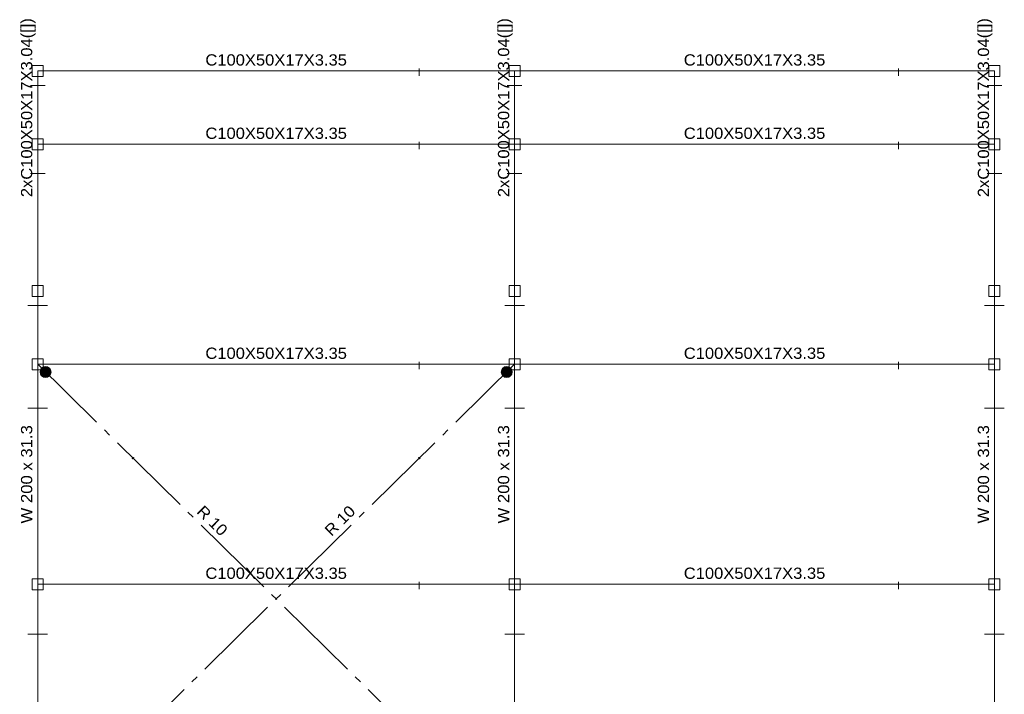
# Model space of a CAD drawing. Header units: millimetres. Extents: x 10 to 1250, y -62 to 528.
# Tile 443 of 656: x 432 to 446, y 494 to 503. Entities that reach past the tile are written whole.
import ezdxf
from ezdxf.enums import TextEntityAlignment as Align

# ---------------------------------------------------------------- set-up
doc = ezdxf.new("R2010")
doc.units = ezdxf.units.MM
doc.header["$LTSCALE"] = 0.05
for name, pattern in [('ACAD_ISO04W100', [30.5, 24, -3, 0.5, -3]), ('CYPE_PUNTO', [0.075, 0, -0.075]), ('CYPE_RAYAPUNTO', [0.4125, 0.2025, -0.105, 0, -0.105])]:
    doc.linetypes.add(name, pattern=pattern)
for name, color, linetype, lineweight in [('ARTICULACOES_EM_EXTREMOS', 7, 'Continuous', 9), ('BARRAS_DE_ACO', 7, 'Continuous', 9), ('NOS', 152, 'Continuous', 9), ('REFERENCIA_DAS_BARRAS', 2, 'Continuous', 9)]:
    doc.layers.add(name, color=color, linetype=linetype, lineweight=lineweight)
doc.layers.add('DIAGONAIS', color=7, linetype='Continuous')
doc.styles.add('CYPETXT', font='arial.ttf', dxfattribs={"height": 0.2})

msp = doc.modelspace()

# ---------------------------------------------------------------- hatches: boundary and pattern name
at = {"layer": 'ARTICULACOES_EM_EXTREMOS'}
h = msp.add_hatch(color=256, dxfattribs=at)
edge = h.paths.add_edge_path()
edge.add_arc((432.819, 498.535), 0.075, 0, 360)
h = msp.add_hatch(color=256, dxfattribs=at)
edge = h.paths.add_edge_path()
edge.add_arc((439.1101, 498.535), 0.075, 0, 360)

# ---------------------------------------------------------------- linework, layer by layer
for centre in [(432.819, 498.535), (439.1101, 498.535)]:
    msp.add_circle(centre, 0.075, dxfattribs=at)
at = {"layer": 'BARRAS_DE_ACO'}
for p, q in [((432.7121, 502.6402), (439.2171, 502.6402)), ((432.7121, 501.6402), (432.7121, 502.6402)), ((439.2171, 502.6402), (445.7621, 502.6402)), ((439.2171, 501.6402), (439.2171, 502.6402)), ((445.7621, 501.6402), (445.7621, 502.6402)), ((432.7121, 499.6402), (432.7121, 501.6402)), ((432.7121, 501.6402), (439.2171, 501.6402)), ((439.2171, 499.6402), (439.2171, 501.6402)), ((439.2171, 501.6402), (445.7621, 501.6402)), ((445.7621, 499.6402), (445.7621, 501.6402)), ((432.7121, 498.6402), (432.7121, 499.6402)), ((439.2171, 498.6402), (439.2171, 499.6402)), ((445.7621, 498.6402), (445.7621, 499.6402)), ((432.7121, 498.6402), (439.2171, 498.6402)), ((432.7121, 495.6402), (432.7121, 498.6402)), ((439.2171, 498.6402), (445.7621, 498.6402)), ((439.2171, 495.6402), (439.2171, 498.6402)), ((445.7621, 495.6402), (445.7621, 498.6402)), ((432.7121, 495.6402), (439.2171, 495.6402)), ((432.7121, 492.2402), (432.7121, 495.6402)), ((439.2171, 495.6402), (445.7621, 495.6402)), ((439.2171, 492.2402), (439.2171, 495.6402)), ((445.7621, 492.2402), (445.7621, 495.6402))]:
    msp.add_line(p, q, dxfattribs=at)
at = {"layer": 'BARRAS_DE_ACO', "linetype": 'CYPE_PUNTO'}
for p, q in [((432.7121, 502.6402), (432.7121, 502.6402)), ((432.7121, 502.6402), (432.7121, 502.6402)), ((439.2171, 502.6402), (439.2171, 502.6402)), ((439.2171, 502.6402), (439.2171, 502.6402)), ((439.2171, 502.6402), (439.2171, 502.6402)), ((445.7621, 502.6402), (445.7621, 502.6402)), ((445.7621, 502.6402), (445.7621, 502.6402)), ((432.7121, 501.6402), (432.7121, 501.6402)), ((432.7121, 501.6402), (432.7121, 501.6402)), ((432.7121, 501.6402), (432.7121, 501.6402)), ((439.2171, 501.6402), (439.2171, 501.6402)), ((439.2171, 501.6402), (439.2171, 501.6402)), ((439.2171, 501.6402), (439.2171, 501.6402)), ((439.2171, 501.6402), (439.2171, 501.6402)), ((445.7621, 501.6402), (445.7621, 501.6402)), ((445.7621, 501.6402), (445.7621, 501.6402)), ((445.7621, 501.6402), (445.7621, 501.6402)), ((432.7121, 499.6402), (432.7121, 499.6402)), ((432.7121, 499.6402), (432.7121, 499.6402)), ((439.2171, 499.6402), (439.2171, 499.6402)), ((439.2171, 499.6402), (439.2171, 499.6402)), ((445.7621, 499.6402), (445.7621, 499.6402)), ((445.7621, 499.6402), (445.7621, 499.6402)), ((432.7121, 498.6402), (432.7121, 498.6402)), ((432.7121, 498.6402), (432.7121, 498.6402)), ((432.7121, 498.6402), (432.7121, 498.6402)), ((439.2171, 498.6402), (439.2171, 498.6402)), ((439.2171, 498.6402), (439.2171, 498.6402)), ((439.2171, 498.6402), (439.2171, 498.6402)), ((439.2171, 498.6402), (439.2171, 498.6402)), ((445.7621, 498.6402), (445.7621, 498.6402)), ((445.7621, 498.6402), (445.7621, 498.6402)), ((445.7621, 498.6402), (445.7621, 498.6402)), ((432.7121, 495.6402), (432.7121, 495.6402)), ((432.7121, 495.6402), (432.7121, 495.6402)), ((432.7121, 495.6402), (432.7121, 495.6402)), ((439.2171, 495.6402), (439.2171, 495.6402)), ((439.2171, 495.6402), (439.2171, 495.6402)), ((439.2171, 495.6402), (439.2171, 495.6402)), ((439.2171, 495.6402), (439.2171, 495.6402)), ((445.7621, 495.6402), (445.7621, 495.6402)), ((445.7621, 495.6402), (445.7621, 495.6402)), ((445.7621, 495.6402), (445.7621, 495.6402))]:
    msp.add_line(p, q, dxfattribs=at)
at = {"layer": 'BARRAS_DE_ACO', "linetype": 'CYPE_RAYAPUNTO'}
for p, q in [((432.7121, 502.6402), (439.2171, 502.6402)), ((432.7121, 501.6402), (432.7121, 502.6402)), ((439.2171, 502.6402), (445.7621, 502.6402)), ((439.2171, 501.6402), (439.2171, 502.6402)), ((445.7621, 501.6402), (445.7621, 502.6402)), ((432.7121, 499.6402), (432.7121, 501.6402)), ((432.7121, 501.6402), (439.2171, 501.6402)), ((439.2171, 499.6402), (439.2171, 501.6402)), ((439.2171, 501.6402), (445.7621, 501.6402)), ((445.7621, 499.6402), (445.7621, 501.6402)), ((432.7121, 498.6402), (432.7121, 499.6402)), ((439.2171, 498.6402), (439.2171, 499.6402)), ((445.7621, 498.6402), (445.7621, 499.6402)), ((432.7121, 498.6402), (439.2171, 498.6402)), ((432.7121, 495.6402), (432.7121, 498.6402)), ((439.2171, 498.6402), (445.7621, 498.6402)), ((439.2171, 495.6402), (439.2171, 498.6402)), ((445.7621, 495.6402), (445.7621, 498.6402)), ((432.7121, 495.6402), (439.2171, 495.6402)), ((432.7121, 492.2402), (432.7121, 495.6402)), ((439.2171, 495.6402), (445.7621, 495.6402)), ((439.2171, 492.2402), (439.2171, 495.6402)), ((445.7621, 492.2402), (445.7621, 495.6402))]:
    msp.add_line(p, q, dxfattribs=at)
at = {"layer": 'BARRAS_DE_ACO', "linetype": 'ACAD_ISO04W100'}
for p, q in [((432.7121, 492.2402), (439.2171, 498.6402)), ((439.2171, 492.2402), (432.7121, 498.6402))]:
    msp.add_line(p, q, dxfattribs=at)
at = {"layer": 'BARRAS_DE_ACO'}
for points in [[(437.9161, 502.6622), (437.9161, 502.6635), (437.9161, 502.6648), (437.9161, 502.666), (437.9161, 502.667), (437.9161, 502.6678), (437.9161, 502.6684), (437.9161, 502.6688), (437.9161, 502.6689), (437.9161, 502.6688), (437.9161, 502.6684), (437.9161, 502.6678), (437.9161, 502.667), (437.9161, 502.666), (437.9161, 502.6648), (437.9161, 502.6635), (437.9161, 502.6622), (437.9161, 502.589), (437.9161, 502.5877), (437.9161, 502.5865), (437.9161, 502.5853), (437.9161, 502.5843), (437.9161, 502.5835), (437.9161, 502.5828), (437.9161, 502.5825), (437.9161, 502.5823), (437.9161, 502.5756), (437.9161, 502.5759), (437.9161, 502.5767), (437.9161, 502.5779), (437.9161, 502.5796), (437.9161, 502.5816), (437.9161, 502.5839), (437.9161, 502.5864), (437.9161, 502.589), (437.9161, 502.6622), (437.9161, 502.6649), (437.9161, 502.6674), (437.9161, 502.6697), (437.9161, 502.6717), (437.9161, 502.6734), (437.9161, 502.6746), (437.9161, 502.6754), (437.9161, 502.6756), (437.9161, 502.6754), (437.9161, 502.6746), (437.9161, 502.6734), (437.9161, 502.6717), (437.9161, 502.6697), (437.9161, 502.6674), (437.9161, 502.6649), (437.9161, 502.6622), (437.9161, 502.589), (437.9161, 502.5864), (437.9161, 502.5839), (437.9161, 502.5816), (437.9161, 502.5796), (437.9161, 502.5779), (437.9161, 502.5767), (437.9161, 502.5759), (437.9161, 502.5756), (437.9161, 502.5823), (437.9161, 502.5825), (437.9161, 502.5828), (437.9161, 502.5835), (437.9161, 502.5843), (437.9161, 502.5853), (437.9161, 502.5865), (437.9161, 502.5877), (437.9161, 502.589), (437.9161, 502.6622)], [(444.4531, 502.6622), (444.4531, 502.6635), (444.4531, 502.6648), (444.4531, 502.666), (444.4531, 502.667), (444.4531, 502.6678), (444.4531, 502.6684), (444.4531, 502.6688), (444.4531, 502.6689), (444.4531, 502.6688), (444.4531, 502.6684), (444.4531, 502.6678), (444.4531, 502.667), (444.4531, 502.666), (444.4531, 502.6648), (444.4531, 502.6635), (444.4531, 502.6622), (444.4531, 502.589), (444.4531, 502.5877), (444.4531, 502.5865), (444.4531, 502.5853), (444.4531, 502.5843), (444.4531, 502.5835), (444.4531, 502.5828), (444.4531, 502.5825), (444.4531, 502.5823), (444.4531, 502.5756), (444.4531, 502.5759), (444.4531, 502.5767), (444.4531, 502.5779), (444.4531, 502.5796), (444.4531, 502.5816), (444.4531, 502.5839), (444.4531, 502.5864), (444.4531, 502.589), (444.4531, 502.6622), (444.4531, 502.6649), (444.4531, 502.6674), (444.4531, 502.6697), (444.4531, 502.6717), (444.4531, 502.6734), (444.4531, 502.6746), (444.4531, 502.6754), (444.4531, 502.6756), (444.4531, 502.6754), (444.4531, 502.6746), (444.4531, 502.6734), (444.4531, 502.6717), (444.4531, 502.6697), (444.4531, 502.6674), (444.4531, 502.6649), (444.4531, 502.6622), (444.4531, 502.589), (444.4531, 502.5864), (444.4531, 502.5839), (444.4531, 502.5816), (444.4531, 502.5796), (444.4531, 502.5779), (444.4531, 502.5767), (444.4531, 502.5759), (444.4531, 502.5756), (444.4531, 502.5823), (444.4531, 502.5825), (444.4531, 502.5828), (444.4531, 502.5835), (444.4531, 502.5843), (444.4531, 502.5853), (444.4531, 502.5865), (444.4531, 502.5877), (444.4531, 502.589), (444.4531, 502.6622)], [(432.6242, 502.4402), (432.623, 502.4402), (432.6219, 502.4402), (432.6208, 502.4402), (432.6199, 502.4402), (432.6192, 502.4402), (432.6186, 502.4402), (432.6183, 502.4402), (432.6181, 502.4402), (432.6183, 502.4402), (432.6186, 502.4402), (432.6192, 502.4402), (432.6199, 502.4402), (432.6208, 502.4402), (432.6219, 502.4402), (432.623, 502.4402), (432.6242, 502.4402), (432.6999, 502.4402), (432.7011, 502.4402), (432.7022, 502.4402), (432.7033, 502.4402), (432.7042, 502.4402), (432.705, 502.4402), (432.7055, 502.4402), (432.7059, 502.4402), (432.706, 502.4402), (432.7121, 502.4402), (432.7118, 502.4402), (432.7111, 502.4402), (432.71, 502.4402), (432.7085, 502.4402), (432.7067, 502.4402), (432.7045, 502.4402), (432.7023, 502.4402), (432.6999, 502.4402), (432.6242, 502.4402), (432.6218, 502.4402), (432.6196, 502.4402), (432.6175, 502.4402), (432.6156, 502.4402), (432.6141, 502.4402), (432.613, 502.4402), (432.6123, 502.4402), (432.6121, 502.4402), (432.6123, 502.4402), (432.613, 502.4402), (432.6141, 502.4402), (432.6156, 502.4402), (432.6175, 502.4402), (432.6196, 502.4402), (432.6218, 502.4402), (432.6242, 502.4402), (432.6999, 502.4402), (432.7023, 502.4402), (432.7045, 502.4402), (432.7067, 502.4402), (432.7085, 502.4402), (432.71, 502.4402), (432.7111, 502.4402), (432.7118, 502.4402), (432.7121, 502.4402), (432.706, 502.4402), (432.7059, 502.4402), (432.7055, 502.4402), (432.705, 502.4402), (432.7042, 502.4402), (432.7033, 502.4402), (432.7022, 502.4402), (432.7011, 502.4402), (432.6999, 502.4402), (432.6242, 502.4402)], [(432.7242, 502.4402), (432.723, 502.4402), (432.7219, 502.4402), (432.7208, 502.4402), (432.7199, 502.4402), (432.7192, 502.4402), (432.7186, 502.4402), (432.7183, 502.4402), (432.7181, 502.4402), (432.7121, 502.4402), (432.7123, 502.4402), (432.713, 502.4402), (432.7141, 502.4402), (432.7156, 502.4402), (432.7175, 502.4402), (432.7196, 502.4402), (432.7218, 502.4402), (432.7242, 502.4402), (432.7999, 502.4402), (432.8023, 502.4402), (432.8045, 502.4402), (432.8067, 502.4402), (432.8085, 502.4402), (432.81, 502.4402), (432.8111, 502.4402), (432.8118, 502.4402), (432.8121, 502.4402), (432.8118, 502.4402), (432.8111, 502.4402), (432.81, 502.4402), (432.8085, 502.4402), (432.8067, 502.4402), (432.8045, 502.4402), (432.8023, 502.4402), (432.7999, 502.4402), (432.7242, 502.4402), (432.7218, 502.4402), (432.7196, 502.4402), (432.7175, 502.4402), (432.7156, 502.4402), (432.7141, 502.4402), (432.713, 502.4402), (432.7123, 502.4402), (432.7121, 502.4402), (432.7181, 502.4402), (432.7183, 502.4402), (432.7186, 502.4402), (432.7192, 502.4402), (432.7199, 502.4402), (432.7208, 502.4402), (432.7219, 502.4402), (432.723, 502.4402), (432.7242, 502.4402), (432.7999, 502.4402), (432.8011, 502.4402), (432.8022, 502.4402), (432.8033, 502.4402), (432.8042, 502.4402), (432.805, 502.4402), (432.8055, 502.4402), (432.8059, 502.4402), (432.806, 502.4402), (432.8059, 502.4402), (432.8055, 502.4402), (432.805, 502.4402), (432.8042, 502.4402), (432.8033, 502.4402), (432.8022, 502.4402), (432.8011, 502.4402), (432.7999, 502.4402), (432.7242, 502.4402)], [(439.1292, 502.4402), (439.128, 502.4402), (439.1269, 502.4402), (439.1258, 502.4402), (439.1249, 502.4402), (439.1242, 502.4402), (439.1236, 502.4402), (439.1233, 502.4402), (439.1231, 502.4402), (439.1233, 502.4402), (439.1236, 502.4402), (439.1242, 502.4402), (439.1249, 502.4402), (439.1258, 502.4402), (439.1269, 502.4402), (439.128, 502.4402), (439.1292, 502.4402), (439.2049, 502.4402), (439.2061, 502.4402), (439.2072, 502.4402), (439.2083, 502.4402), (439.2092, 502.4402), (439.21, 502.4402), (439.2105, 502.4402), (439.2109, 502.4402), (439.211, 502.4402), (439.2171, 502.4402), (439.2168, 502.4402), (439.2161, 502.4402), (439.215, 502.4402), (439.2135, 502.4402), (439.2117, 502.4402), (439.2095, 502.4402), (439.2073, 502.4402), (439.2049, 502.4402), (439.1292, 502.4402), (439.1268, 502.4402), (439.1246, 502.4402), (439.1225, 502.4402), (439.1206, 502.4402), (439.1191, 502.4402), (439.118, 502.4402), (439.1173, 502.4402), (439.1171, 502.4402), (439.1173, 502.4402), (439.118, 502.4402), (439.1191, 502.4402), (439.1206, 502.4402), (439.1225, 502.4402), (439.1246, 502.4402), (439.1268, 502.4402), (439.1292, 502.4402), (439.2049, 502.4402), (439.2073, 502.4402), (439.2095, 502.4402), (439.2117, 502.4402), (439.2135, 502.4402), (439.215, 502.4402), (439.2161, 502.4402), (439.2168, 502.4402), (439.2171, 502.4402), (439.211, 502.4402), (439.2109, 502.4402), (439.2105, 502.4402), (439.21, 502.4402), (439.2092, 502.4402), (439.2083, 502.4402), (439.2072, 502.4402), (439.2061, 502.4402), (439.2049, 502.4402), (439.1292, 502.4402)], [(439.2292, 502.4402), (439.228, 502.4402), (439.2269, 502.4402), (439.2258, 502.4402), (439.2249, 502.4402), (439.2242, 502.4402), (439.2236, 502.4402), (439.2233, 502.4402), (439.2231, 502.4402), (439.2171, 502.4402), (439.2173, 502.4402), (439.218, 502.4402), (439.2191, 502.4402), (439.2206, 502.4402), (439.2225, 502.4402), (439.2246, 502.4402), (439.2268, 502.4402), (439.2292, 502.4402), (439.3049, 502.4402), (439.3073, 502.4402), (439.3095, 502.4402), (439.3117, 502.4402), (439.3135, 502.4402), (439.315, 502.4402), (439.3161, 502.4402), (439.3168, 502.4402), (439.3171, 502.4402), (439.3168, 502.4402), (439.3161, 502.4402), (439.315, 502.4402), (439.3135, 502.4402), (439.3117, 502.4402), (439.3095, 502.4402), (439.3073, 502.4402), (439.3049, 502.4402), (439.2292, 502.4402), (439.2268, 502.4402), (439.2246, 502.4402), (439.2225, 502.4402), (439.2206, 502.4402), (439.2191, 502.4402), (439.218, 502.4402), (439.2173, 502.4402), (439.2171, 502.4402), (439.2231, 502.4402), (439.2233, 502.4402), (439.2236, 502.4402), (439.2242, 502.4402), (439.2249, 502.4402), (439.2258, 502.4402), (439.2269, 502.4402), (439.228, 502.4402), (439.2292, 502.4402), (439.3049, 502.4402), (439.3061, 502.4402), (439.3072, 502.4402), (439.3083, 502.4402), (439.3092, 502.4402), (439.31, 502.4402), (439.3105, 502.4402), (439.3109, 502.4402), (439.311, 502.4402), (439.3109, 502.4402), (439.3105, 502.4402), (439.31, 502.4402), (439.3092, 502.4402), (439.3083, 502.4402), (439.3072, 502.4402), (439.3061, 502.4402), (439.3049, 502.4402), (439.2292, 502.4402)], [(445.6742, 502.4402), (445.673, 502.4402), (445.6719, 502.4402), (445.6708, 502.4402), (445.6699, 502.4402), (445.6692, 502.4402), (445.6686, 502.4402), (445.6683, 502.4402), (445.6681, 502.4402), (445.6683, 502.4402), (445.6686, 502.4402), (445.6692, 502.4402), (445.6699, 502.4402), (445.6708, 502.4402), (445.6719, 502.4402), (445.673, 502.4402), (445.6742, 502.4402), (445.7499, 502.4402), (445.7511, 502.4402), (445.7522, 502.4402), (445.7533, 502.4402), (445.7542, 502.4402), (445.755, 502.4402), (445.7555, 502.4402), (445.7559, 502.4402), (445.756, 502.4402), (445.7621, 502.4402), (445.7618, 502.4402), (445.7611, 502.4402), (445.76, 502.4402), (445.7585, 502.4402), (445.7567, 502.4402), (445.7545, 502.4402), (445.7523, 502.4402), (445.7499, 502.4402), (445.6742, 502.4402), (445.6718, 502.4402), (445.6696, 502.4402), (445.6675, 502.4402), (445.6656, 502.4402), (445.6641, 502.4402), (445.663, 502.4402), (445.6623, 502.4402), (445.6621, 502.4402), (445.6623, 502.4402), (445.663, 502.4402), (445.6641, 502.4402), (445.6656, 502.4402), (445.6675, 502.4402), (445.6696, 502.4402), (445.6718, 502.4402), (445.6742, 502.4402), (445.7499, 502.4402), (445.7523, 502.4402), (445.7545, 502.4402), (445.7567, 502.4402), (445.7585, 502.4402), (445.76, 502.4402), (445.7611, 502.4402), (445.7618, 502.4402), (445.7621, 502.4402), (445.756, 502.4402), (445.7559, 502.4402), (445.7555, 502.4402), (445.755, 502.4402), (445.7542, 502.4402), (445.7533, 502.4402), (445.7522, 502.4402), (445.7511, 502.4402), (445.7499, 502.4402), (445.6742, 502.4402)], [(445.7742, 502.4402), (445.773, 502.4402), (445.7719, 502.4402), (445.7708, 502.4402), (445.7699, 502.4402), (445.7692, 502.4402), (445.7686, 502.4402), (445.7683, 502.4402), (445.7681, 502.4402), (445.7621, 502.4402), (445.7623, 502.4402), (445.763, 502.4402), (445.7641, 502.4402), (445.7656, 502.4402), (445.7675, 502.4402), (445.7696, 502.4402), (445.7718, 502.4402), (445.7742, 502.4402), (445.8499, 502.4402), (445.8523, 502.4402), (445.8545, 502.4402), (445.8567, 502.4402), (445.8585, 502.4402), (445.86, 502.4402), (445.8611, 502.4402), (445.8618, 502.4402), (445.8621, 502.4402), (445.8618, 502.4402), (445.8611, 502.4402), (445.86, 502.4402), (445.8585, 502.4402), (445.8567, 502.4402), (445.8545, 502.4402), (445.8523, 502.4402), (445.8499, 502.4402), (445.7742, 502.4402), (445.7718, 502.4402), (445.7696, 502.4402), (445.7675, 502.4402), (445.7656, 502.4402), (445.7641, 502.4402), (445.763, 502.4402), (445.7623, 502.4402), (445.7621, 502.4402), (445.7681, 502.4402), (445.7683, 502.4402), (445.7686, 502.4402), (445.7692, 502.4402), (445.7699, 502.4402), (445.7708, 502.4402), (445.7719, 502.4402), (445.773, 502.4402), (445.7742, 502.4402), (445.8499, 502.4402), (445.8511, 502.4402), (445.8522, 502.4402), (445.8533, 502.4402), (445.8542, 502.4402), (445.855, 502.4402), (445.8555, 502.4402), (445.8559, 502.4402), (445.856, 502.4402), (445.8559, 502.4402), (445.8555, 502.4402), (445.855, 502.4402), (445.8542, 502.4402), (445.8533, 502.4402), (445.8522, 502.4402), (445.8511, 502.4402), (445.8499, 502.4402), (445.7742, 502.4402)], [(437.9161, 501.6622), (437.9161, 501.6635), (437.9161, 501.6648), (437.9161, 501.666), (437.9161, 501.667), (437.9161, 501.6678), (437.9161, 501.6684), (437.9161, 501.6688), (437.9161, 501.6689), (437.9161, 501.6688), (437.9161, 501.6684), (437.9161, 501.6678), (437.9161, 501.667), (437.9161, 501.666), (437.9161, 501.6648), (437.9161, 501.6635), (437.9161, 501.6622), (437.9161, 501.589), (437.9161, 501.5877), (437.9161, 501.5865), (437.9161, 501.5853), (437.9161, 501.5843), (437.9161, 501.5835), (437.9161, 501.5828), (437.9161, 501.5825), (437.9161, 501.5823), (437.9161, 501.5756), (437.9161, 501.5759), (437.9161, 501.5767), (437.9161, 501.5779), (437.9161, 501.5796), (437.9161, 501.5816), (437.9161, 501.5839), (437.9161, 501.5864), (437.9161, 501.589), (437.9161, 501.6622), (437.9161, 501.6649), (437.9161, 501.6674), (437.9161, 501.6697), (437.9161, 501.6717), (437.9161, 501.6734), (437.9161, 501.6746), (437.9161, 501.6754), (437.9161, 501.6756), (437.9161, 501.6754), (437.9161, 501.6746), (437.9161, 501.6734), (437.9161, 501.6717), (437.9161, 501.6697), (437.9161, 501.6674), (437.9161, 501.6649), (437.9161, 501.6622), (437.9161, 501.589), (437.9161, 501.5864), (437.9161, 501.5839), (437.9161, 501.5816), (437.9161, 501.5796), (437.9161, 501.5779), (437.9161, 501.5767), (437.9161, 501.5759), (437.9161, 501.5756), (437.9161, 501.5823), (437.9161, 501.5825), (437.9161, 501.5828), (437.9161, 501.5835), (437.9161, 501.5843), (437.9161, 501.5853), (437.9161, 501.5865), (437.9161, 501.5877), (437.9161, 501.589), (437.9161, 501.6622)], [(444.4531, 501.6622), (444.4531, 501.6635), (444.4531, 501.6648), (444.4531, 501.666), (444.4531, 501.667), (444.4531, 501.6678), (444.4531, 501.6684), (444.4531, 501.6688), (444.4531, 501.6689), (444.4531, 501.6688), (444.4531, 501.6684), (444.4531, 501.6678), (444.4531, 501.667), (444.4531, 501.666), (444.4531, 501.6648), (444.4531, 501.6635), (444.4531, 501.6622), (444.4531, 501.589), (444.4531, 501.5877), (444.4531, 501.5865), (444.4531, 501.5853), (444.4531, 501.5843), (444.4531, 501.5835), (444.4531, 501.5828), (444.4531, 501.5825), (444.4531, 501.5823), (444.4531, 501.5756), (444.4531, 501.5759), (444.4531, 501.5767), (444.4531, 501.5779), (444.4531, 501.5796), (444.4531, 501.5816), (444.4531, 501.5839), (444.4531, 501.5864), (444.4531, 501.589), (444.4531, 501.6622), (444.4531, 501.6649), (444.4531, 501.6674), (444.4531, 501.6697), (444.4531, 501.6717), (444.4531, 501.6734), (444.4531, 501.6746), (444.4531, 501.6754), (444.4531, 501.6756), (444.4531, 501.6754), (444.4531, 501.6746), (444.4531, 501.6734), (444.4531, 501.6717), (444.4531, 501.6697), (444.4531, 501.6674), (444.4531, 501.6649), (444.4531, 501.6622), (444.4531, 501.589), (444.4531, 501.5864), (444.4531, 501.5839), (444.4531, 501.5816), (444.4531, 501.5796), (444.4531, 501.5779), (444.4531, 501.5767), (444.4531, 501.5759), (444.4531, 501.5756), (444.4531, 501.5823), (444.4531, 501.5825), (444.4531, 501.5828), (444.4531, 501.5835), (444.4531, 501.5843), (444.4531, 501.5853), (444.4531, 501.5865), (444.4531, 501.5877), (444.4531, 501.589), (444.4531, 501.6622)], [(432.6242, 501.2402), (432.623, 501.2402), (432.6219, 501.2402), (432.6208, 501.2402), (432.6199, 501.2402), (432.6192, 501.2402), (432.6186, 501.2402), (432.6183, 501.2402), (432.6181, 501.2402), (432.6183, 501.2402), (432.6186, 501.2402), (432.6192, 501.2402), (432.6199, 501.2402), (432.6208, 501.2402), (432.6219, 501.2402), (432.623, 501.2402), (432.6242, 501.2402), (432.6999, 501.2402), (432.7011, 501.2402), (432.7022, 501.2402), (432.7033, 501.2402), (432.7042, 501.2402), (432.705, 501.2402), (432.7055, 501.2402), (432.7059, 501.2402), (432.706, 501.2402), (432.7121, 501.2402), (432.7118, 501.2402), (432.7111, 501.2402), (432.71, 501.2402), (432.7085, 501.2402), (432.7067, 501.2402), (432.7045, 501.2402), (432.7023, 501.2402), (432.6999, 501.2402), (432.6242, 501.2402), (432.6218, 501.2402), (432.6196, 501.2402), (432.6175, 501.2402), (432.6156, 501.2402), (432.6141, 501.2402), (432.613, 501.2402), (432.6123, 501.2402), (432.6121, 501.2402), (432.6123, 501.2402), (432.613, 501.2402), (432.6141, 501.2402), (432.6156, 501.2402), (432.6175, 501.2402), (432.6196, 501.2402), (432.6218, 501.2402), (432.6242, 501.2402), (432.6999, 501.2402), (432.7023, 501.2402), (432.7045, 501.2402), (432.7067, 501.2402), (432.7085, 501.2402), (432.71, 501.2402), (432.7111, 501.2402), (432.7118, 501.2402), (432.7121, 501.2402), (432.706, 501.2402), (432.7059, 501.2402), (432.7055, 501.2402), (432.705, 501.2402), (432.7042, 501.2402), (432.7033, 501.2402), (432.7022, 501.2402), (432.7011, 501.2402), (432.6999, 501.2402), (432.6242, 501.2402)], [(432.7242, 501.2402), (432.723, 501.2402), (432.7219, 501.2402), (432.7208, 501.2402), (432.7199, 501.2402), (432.7192, 501.2402), (432.7186, 501.2402), (432.7183, 501.2402), (432.7181, 501.2402), (432.7121, 501.2402), (432.7123, 501.2402), (432.713, 501.2402), (432.7141, 501.2402), (432.7156, 501.2402), (432.7175, 501.2402), (432.7196, 501.2402), (432.7218, 501.2402), (432.7242, 501.2402), (432.7999, 501.2402), (432.8023, 501.2402), (432.8045, 501.2402), (432.8067, 501.2402), (432.8085, 501.2402), (432.81, 501.2402), (432.8111, 501.2402), (432.8118, 501.2402), (432.8121, 501.2402), (432.8118, 501.2402), (432.8111, 501.2402), (432.81, 501.2402), (432.8085, 501.2402), (432.8067, 501.2402), (432.8045, 501.2402), (432.8023, 501.2402), (432.7999, 501.2402), (432.7242, 501.2402), (432.7218, 501.2402), (432.7196, 501.2402), (432.7175, 501.2402), (432.7156, 501.2402), (432.7141, 501.2402), (432.713, 501.2402), (432.7123, 501.2402), (432.7121, 501.2402), (432.7181, 501.2402), (432.7183, 501.2402), (432.7186, 501.2402), (432.7192, 501.2402), (432.7199, 501.2402), (432.7208, 501.2402), (432.7219, 501.2402), (432.723, 501.2402), (432.7242, 501.2402), (432.7999, 501.2402), (432.8011, 501.2402), (432.8022, 501.2402), (432.8033, 501.2402), (432.8042, 501.2402), (432.805, 501.2402), (432.8055, 501.2402), (432.8059, 501.2402), (432.806, 501.2402), (432.8059, 501.2402), (432.8055, 501.2402), (432.805, 501.2402), (432.8042, 501.2402), (432.8033, 501.2402), (432.8022, 501.2402), (432.8011, 501.2402), (432.7999, 501.2402), (432.7242, 501.2402)], [(439.1292, 501.2402), (439.128, 501.2402), (439.1269, 501.2402), (439.1258, 501.2402), (439.1249, 501.2402), (439.1242, 501.2402), (439.1236, 501.2402), (439.1233, 501.2402), (439.1231, 501.2402), (439.1233, 501.2402), (439.1236, 501.2402), (439.1242, 501.2402), (439.1249, 501.2402), (439.1258, 501.2402), (439.1269, 501.2402), (439.128, 501.2402), (439.1292, 501.2402), (439.2049, 501.2402), (439.2061, 501.2402), (439.2072, 501.2402), (439.2083, 501.2402), (439.2092, 501.2402), (439.21, 501.2402), (439.2105, 501.2402), (439.2109, 501.2402), (439.211, 501.2402), (439.2171, 501.2402), (439.2168, 501.2402), (439.2161, 501.2402), (439.215, 501.2402), (439.2135, 501.2402), (439.2117, 501.2402), (439.2095, 501.2402), (439.2073, 501.2402), (439.2049, 501.2402), (439.1292, 501.2402), (439.1268, 501.2402), (439.1246, 501.2402), (439.1225, 501.2402), (439.1206, 501.2402), (439.1191, 501.2402), (439.118, 501.2402), (439.1173, 501.2402), (439.1171, 501.2402), (439.1173, 501.2402), (439.118, 501.2402), (439.1191, 501.2402), (439.1206, 501.2402), (439.1225, 501.2402), (439.1246, 501.2402), (439.1268, 501.2402), (439.1292, 501.2402), (439.2049, 501.2402), (439.2073, 501.2402), (439.2095, 501.2402), (439.2117, 501.2402), (439.2135, 501.2402), (439.215, 501.2402), (439.2161, 501.2402), (439.2168, 501.2402), (439.2171, 501.2402), (439.211, 501.2402), (439.2109, 501.2402), (439.2105, 501.2402), (439.21, 501.2402), (439.2092, 501.2402), (439.2083, 501.2402), (439.2072, 501.2402), (439.2061, 501.2402), (439.2049, 501.2402), (439.1292, 501.2402)], [(439.2292, 501.2402), (439.228, 501.2402), (439.2269, 501.2402), (439.2258, 501.2402), (439.2249, 501.2402), (439.2242, 501.2402), (439.2236, 501.2402), (439.2233, 501.2402), (439.2231, 501.2402), (439.2171, 501.2402), (439.2173, 501.2402), (439.218, 501.2402), (439.2191, 501.2402), (439.2206, 501.2402), (439.2225, 501.2402), (439.2246, 501.2402), (439.2268, 501.2402), (439.2292, 501.2402), (439.3049, 501.2402), (439.3073, 501.2402), (439.3095, 501.2402), (439.3117, 501.2402), (439.3135, 501.2402), (439.315, 501.2402), (439.3161, 501.2402), (439.3168, 501.2402), (439.3171, 501.2402), (439.3168, 501.2402), (439.3161, 501.2402), (439.315, 501.2402), (439.3135, 501.2402), (439.3117, 501.2402), (439.3095, 501.2402), (439.3073, 501.2402), (439.3049, 501.2402), (439.2292, 501.2402), (439.2268, 501.2402), (439.2246, 501.2402), (439.2225, 501.2402), (439.2206, 501.2402), (439.2191, 501.2402), (439.218, 501.2402), (439.2173, 501.2402), (439.2171, 501.2402), (439.2231, 501.2402), (439.2233, 501.2402), (439.2236, 501.2402), (439.2242, 501.2402), (439.2249, 501.2402), (439.2258, 501.2402), (439.2269, 501.2402), (439.228, 501.2402), (439.2292, 501.2402), (439.3049, 501.2402), (439.3061, 501.2402), (439.3072, 501.2402), (439.3083, 501.2402), (439.3092, 501.2402), (439.31, 501.2402), (439.3105, 501.2402), (439.3109, 501.2402), (439.311, 501.2402), (439.3109, 501.2402), (439.3105, 501.2402), (439.31, 501.2402), (439.3092, 501.2402), (439.3083, 501.2402), (439.3072, 501.2402), (439.3061, 501.2402), (439.3049, 501.2402), (439.2292, 501.2402)], [(445.6742, 501.2402), (445.673, 501.2402), (445.6719, 501.2402), (445.6708, 501.2402), (445.6699, 501.2402), (445.6692, 501.2402), (445.6686, 501.2402), (445.6683, 501.2402), (445.6681, 501.2402), (445.6683, 501.2402), (445.6686, 501.2402), (445.6692, 501.2402), (445.6699, 501.2402), (445.6708, 501.2402), (445.6719, 501.2402), (445.673, 501.2402), (445.6742, 501.2402), (445.7499, 501.2402), (445.7511, 501.2402), (445.7522, 501.2402), (445.7533, 501.2402), (445.7542, 501.2402), (445.755, 501.2402), (445.7555, 501.2402), (445.7559, 501.2402), (445.756, 501.2402), (445.7621, 501.2402), (445.7618, 501.2402), (445.7611, 501.2402), (445.76, 501.2402), (445.7585, 501.2402), (445.7567, 501.2402), (445.7545, 501.2402), (445.7523, 501.2402), (445.7499, 501.2402), (445.6742, 501.2402), (445.6718, 501.2402), (445.6696, 501.2402), (445.6675, 501.2402), (445.6656, 501.2402), (445.6641, 501.2402), (445.663, 501.2402), (445.6623, 501.2402), (445.6621, 501.2402), (445.6623, 501.2402), (445.663, 501.2402), (445.6641, 501.2402), (445.6656, 501.2402), (445.6675, 501.2402), (445.6696, 501.2402), (445.6718, 501.2402), (445.6742, 501.2402), (445.7499, 501.2402), (445.7523, 501.2402), (445.7545, 501.2402), (445.7567, 501.2402), (445.7585, 501.2402), (445.76, 501.2402), (445.7611, 501.2402), (445.7618, 501.2402), (445.7621, 501.2402), (445.756, 501.2402), (445.7559, 501.2402), (445.7555, 501.2402), (445.755, 501.2402), (445.7542, 501.2402), (445.7533, 501.2402), (445.7522, 501.2402), (445.7511, 501.2402), (445.7499, 501.2402), (445.6742, 501.2402)], [(445.7742, 501.2402), (445.773, 501.2402), (445.7719, 501.2402), (445.7708, 501.2402), (445.7699, 501.2402), (445.7692, 501.2402), (445.7686, 501.2402), (445.7683, 501.2402), (445.7681, 501.2402), (445.7621, 501.2402), (445.7623, 501.2402), (445.763, 501.2402), (445.7641, 501.2402), (445.7656, 501.2402), (445.7675, 501.2402), (445.7696, 501.2402), (445.7718, 501.2402), (445.7742, 501.2402), (445.8499, 501.2402), (445.8523, 501.2402), (445.8545, 501.2402), (445.8567, 501.2402), (445.8585, 501.2402), (445.86, 501.2402), (445.8611, 501.2402), (445.8618, 501.2402), (445.8621, 501.2402), (445.8618, 501.2402), (445.8611, 501.2402), (445.86, 501.2402), (445.8585, 501.2402), (445.8567, 501.2402), (445.8545, 501.2402), (445.8523, 501.2402), (445.8499, 501.2402), (445.7742, 501.2402), (445.7718, 501.2402), (445.7696, 501.2402), (445.7675, 501.2402), (445.7656, 501.2402), (445.7641, 501.2402), (445.763, 501.2402), (445.7623, 501.2402), (445.7621, 501.2402), (445.7681, 501.2402), (445.7683, 501.2402), (445.7686, 501.2402), (445.7692, 501.2402), (445.7699, 501.2402), (445.7708, 501.2402), (445.7719, 501.2402), (445.773, 501.2402), (445.7742, 501.2402), (445.8499, 501.2402), (445.8511, 501.2402), (445.8522, 501.2402), (445.8533, 501.2402), (445.8542, 501.2402), (445.855, 501.2402), (445.8555, 501.2402), (445.8559, 501.2402), (445.856, 501.2402), (445.8559, 501.2402), (445.8555, 501.2402), (445.855, 501.2402), (445.8542, 501.2402), (445.8533, 501.2402), (445.8522, 501.2402), (445.8511, 501.2402), (445.8499, 501.2402), (445.7742, 501.2402)], [(432.5781, 499.4402), (432.8461, 499.4402), (432.7185, 499.4402), (432.8461, 499.4402), (432.5781, 499.4402), (432.7057, 499.4402), (432.5781, 499.4402)], [(439.0831, 499.4402), (439.3511, 499.4402), (439.2235, 499.4402), (439.3511, 499.4402), (439.0831, 499.4402), (439.2107, 499.4402), (439.0831, 499.4402)], [(445.6281, 499.4402), (445.8961, 499.4402), (445.7685, 499.4402), (445.8961, 499.4402), (445.6281, 499.4402), (445.7557, 499.4402), (445.6281, 499.4402)], [(437.9161, 498.6622), (437.9161, 498.6635), (437.9161, 498.6648), (437.9161, 498.666), (437.9161, 498.667), (437.9161, 498.6678), (437.9161, 498.6684), (437.9161, 498.6688), (437.9161, 498.6689), (437.9161, 498.6688), (437.9161, 498.6684), (437.9161, 498.6678), (437.9161, 498.667), (437.9161, 498.666), (437.9161, 498.6648), (437.9161, 498.6635), (437.9161, 498.6622), (437.9161, 498.589), (437.9161, 498.5877), (437.9161, 498.5865), (437.9161, 498.5853), (437.9161, 498.5843), (437.9161, 498.5835), (437.9161, 498.5828), (437.9161, 498.5825), (437.9161, 498.5823), (437.9161, 498.5756), (437.9161, 498.5759), (437.9161, 498.5767), (437.9161, 498.5779), (437.9161, 498.5796), (437.9161, 498.5816), (437.9161, 498.5839), (437.9161, 498.5864), (437.9161, 498.589), (437.9161, 498.6622), (437.9161, 498.6649), (437.9161, 498.6674), (437.9161, 498.6697), (437.9161, 498.6717), (437.9161, 498.6734), (437.9161, 498.6746), (437.9161, 498.6754), (437.9161, 498.6756), (437.9161, 498.6754), (437.9161, 498.6746), (437.9161, 498.6734), (437.9161, 498.6717), (437.9161, 498.6697), (437.9161, 498.6674), (437.9161, 498.6649), (437.9161, 498.6622), (437.9161, 498.589), (437.9161, 498.5864), (437.9161, 498.5839), (437.9161, 498.5816), (437.9161, 498.5796), (437.9161, 498.5779), (437.9161, 498.5767), (437.9161, 498.5759), (437.9161, 498.5756), (437.9161, 498.5823), (437.9161, 498.5825), (437.9161, 498.5828), (437.9161, 498.5835), (437.9161, 498.5843), (437.9161, 498.5853), (437.9161, 498.5865), (437.9161, 498.5877), (437.9161, 498.589), (437.9161, 498.6622)], [(444.4531, 498.6622), (444.4531, 498.6635), (444.4531, 498.6648), (444.4531, 498.666), (444.4531, 498.667), (444.4531, 498.6678), (444.4531, 498.6684), (444.4531, 498.6688), (444.4531, 498.6689), (444.4531, 498.6688), (444.4531, 498.6684), (444.4531, 498.6678), (444.4531, 498.667), (444.4531, 498.666), (444.4531, 498.6648), (444.4531, 498.6635), (444.4531, 498.6622), (444.4531, 498.589), (444.4531, 498.5877), (444.4531, 498.5865), (444.4531, 498.5853), (444.4531, 498.5843), (444.4531, 498.5835), (444.4531, 498.5828), (444.4531, 498.5825), (444.4531, 498.5823), (444.4531, 498.5756), (444.4531, 498.5759), (444.4531, 498.5767), (444.4531, 498.5779), (444.4531, 498.5796), (444.4531, 498.5816), (444.4531, 498.5839), (444.4531, 498.5864), (444.4531, 498.589), (444.4531, 498.6622), (444.4531, 498.6649), (444.4531, 498.6674), (444.4531, 498.6697), (444.4531, 498.6717), (444.4531, 498.6734), (444.4531, 498.6746), (444.4531, 498.6754), (444.4531, 498.6756), (444.4531, 498.6754), (444.4531, 498.6746), (444.4531, 498.6734), (444.4531, 498.6717), (444.4531, 498.6697), (444.4531, 498.6674), (444.4531, 498.6649), (444.4531, 498.6622), (444.4531, 498.589), (444.4531, 498.5864), (444.4531, 498.5839), (444.4531, 498.5816), (444.4531, 498.5796), (444.4531, 498.5779), (444.4531, 498.5767), (444.4531, 498.5759), (444.4531, 498.5756), (444.4531, 498.5823), (444.4531, 498.5825), (444.4531, 498.5828), (444.4531, 498.5835), (444.4531, 498.5843), (444.4531, 498.5853), (444.4531, 498.5865), (444.4531, 498.5877), (444.4531, 498.589), (444.4531, 498.6622)], [(432.5781, 498.0402), (432.8461, 498.0402), (432.7185, 498.0402), (432.8461, 498.0402), (432.5781, 498.0402), (432.7057, 498.0402), (432.5781, 498.0402)], [(439.0831, 498.0402), (439.3511, 498.0402), (439.2235, 498.0402), (439.3511, 498.0402), (439.0831, 498.0402), (439.2107, 498.0402), (439.0831, 498.0402)], [(445.6281, 498.0402), (445.8961, 498.0402), (445.7685, 498.0402), (445.8961, 498.0402), (445.6281, 498.0402), (445.7557, 498.0402), (445.6281, 498.0402)], [(437.9161, 495.6622), (437.9161, 495.6635), (437.9161, 495.6648), (437.9161, 495.666), (437.9161, 495.667), (437.9161, 495.6678), (437.9161, 495.6684), (437.9161, 495.6688), (437.9161, 495.6689), (437.9161, 495.6688), (437.9161, 495.6684), (437.9161, 495.6678), (437.9161, 495.667), (437.9161, 495.666), (437.9161, 495.6648), (437.9161, 495.6635), (437.9161, 495.6622), (437.9161, 495.589), (437.9161, 495.5877), (437.9161, 495.5865), (437.9161, 495.5853), (437.9161, 495.5843), (437.9161, 495.5835), (437.9161, 495.5828), (437.9161, 495.5825), (437.9161, 495.5823), (437.9161, 495.5756), (437.9161, 495.5759), (437.9161, 495.5767), (437.9161, 495.5779), (437.9161, 495.5796), (437.9161, 495.5816), (437.9161, 495.5839), (437.9161, 495.5864), (437.9161, 495.589), (437.9161, 495.6622), (437.9161, 495.6649), (437.9161, 495.6674), (437.9161, 495.6697), (437.9161, 495.6717), (437.9161, 495.6734), (437.9161, 495.6746), (437.9161, 495.6754), (437.9161, 495.6756), (437.9161, 495.6754), (437.9161, 495.6746), (437.9161, 495.6734), (437.9161, 495.6717), (437.9161, 495.6697), (437.9161, 495.6674), (437.9161, 495.6649), (437.9161, 495.6622), (437.9161, 495.589), (437.9161, 495.5864), (437.9161, 495.5839), (437.9161, 495.5816), (437.9161, 495.5796), (437.9161, 495.5779), (437.9161, 495.5767), (437.9161, 495.5759), (437.9161, 495.5756), (437.9161, 495.5823), (437.9161, 495.5825), (437.9161, 495.5828), (437.9161, 495.5835), (437.9161, 495.5843), (437.9161, 495.5853), (437.9161, 495.5865), (437.9161, 495.5877), (437.9161, 495.589), (437.9161, 495.6622)], [(444.4531, 495.6622), (444.4531, 495.6635), (444.4531, 495.6648), (444.4531, 495.666), (444.4531, 495.667), (444.4531, 495.6678), (444.4531, 495.6684), (444.4531, 495.6688), (444.4531, 495.6689), (444.4531, 495.6688), (444.4531, 495.6684), (444.4531, 495.6678), (444.4531, 495.667), (444.4531, 495.666), (444.4531, 495.6648), (444.4531, 495.6635), (444.4531, 495.6622), (444.4531, 495.589), (444.4531, 495.5877), (444.4531, 495.5865), (444.4531, 495.5853), (444.4531, 495.5843), (444.4531, 495.5835), (444.4531, 495.5828), (444.4531, 495.5825), (444.4531, 495.5823), (444.4531, 495.5756), (444.4531, 495.5759), (444.4531, 495.5767), (444.4531, 495.5779), (444.4531, 495.5796), (444.4531, 495.5816), (444.4531, 495.5839), (444.4531, 495.5864), (444.4531, 495.589), (444.4531, 495.6622), (444.4531, 495.6649), (444.4531, 495.6674), (444.4531, 495.6697), (444.4531, 495.6717), (444.4531, 495.6734), (444.4531, 495.6746), (444.4531, 495.6754), (444.4531, 495.6756), (444.4531, 495.6754), (444.4531, 495.6746), (444.4531, 495.6734), (444.4531, 495.6717), (444.4531, 495.6697), (444.4531, 495.6674), (444.4531, 495.6649), (444.4531, 495.6622), (444.4531, 495.589), (444.4531, 495.5864), (444.4531, 495.5839), (444.4531, 495.5816), (444.4531, 495.5796), (444.4531, 495.5779), (444.4531, 495.5767), (444.4531, 495.5759), (444.4531, 495.5756), (444.4531, 495.5823), (444.4531, 495.5825), (444.4531, 495.5828), (444.4531, 495.5835), (444.4531, 495.5843), (444.4531, 495.5853), (444.4531, 495.5865), (444.4531, 495.5877), (444.4531, 495.589), (444.4531, 495.6622)], [(432.5781, 494.9602), (432.8461, 494.9602), (432.7185, 494.9602), (432.8461, 494.9602), (432.5781, 494.9602), (432.7057, 494.9602), (432.5781, 494.9602)], [(439.0831, 494.9602), (439.3511, 494.9602), (439.2235, 494.9602), (439.3511, 494.9602), (439.0831, 494.9602), (439.2107, 494.9602), (439.0831, 494.9602)], [(445.6281, 494.9602), (445.8961, 494.9602), (445.7685, 494.9602), (445.8961, 494.9602), (445.6281, 494.9602), (445.7557, 494.9602), (445.6281, 494.9602)]]:
    msp.add_lwpolyline(points, close=True, dxfattribs=at)
at = {"layer": 'DIAGONAIS'}
for points in [[(434.0131, 497.3602), (434.0144, 497.3616), (434.0157, 497.3629), (434.017, 497.3641), (434.018, 497.3652), (434.0189, 497.3661), (434.0195, 497.3668), (434.0199, 497.3672), (434.0201, 497.3673), (434.0199, 497.3672), (434.0195, 497.3668), (434.0189, 497.3661), (434.018, 497.3652), (434.017, 497.3641), (434.0157, 497.3629), (434.0144, 497.3616), (434.0131, 497.3602), (434.0117, 497.3588), (434.0104, 497.3574), (434.0092, 497.3562), (434.0081, 497.3551), (434.0072, 497.3542), (434.0066, 497.3536), (434.0062, 497.3532), (434.006, 497.353), (434.0062, 497.3532), (434.0066, 497.3536), (434.0072, 497.3542), (434.0081, 497.3551), (434.0092, 497.3562), (434.0104, 497.3574), (434.0117, 497.3588), (434.0131, 497.3602)], [(437.9161, 497.3602), (437.9147, 497.3616), (437.9134, 497.3629), (437.9122, 497.3641), (437.9111, 497.3652), (437.9102, 497.3661), (437.9096, 497.3668), (437.9092, 497.3672), (437.909, 497.3673), (437.9092, 497.3672), (437.9096, 497.3668), (437.9102, 497.3661), (437.9111, 497.3652), (437.9122, 497.3641), (437.9134, 497.3629), (437.9147, 497.3616), (437.9161, 497.3602), (437.9174, 497.3588), (437.9187, 497.3574), (437.92, 497.3562), (437.921, 497.3551), (437.9219, 497.3542), (437.9225, 497.3536), (437.9229, 497.3532), (437.9231, 497.353), (437.9229, 497.3532), (437.9225, 497.3536), (437.9219, 497.3542), (437.921, 497.3551), (437.92, 497.3562), (437.9187, 497.3574), (437.9174, 497.3588), (437.9161, 497.3602)]]:
    msp.add_lwpolyline(points, close=True, dxfattribs=at)
at = {"layer": 'NOS'}
for points in [[(432.6371, 502.5652), (432.7871, 502.5652), (432.7871, 502.7152), (432.6371, 502.7152), (432.6371, 502.5652)], [(439.1421, 502.5652), (439.2921, 502.5652), (439.2921, 502.7152), (439.1421, 502.7152), (439.1421, 502.5652)], [(445.6871, 502.5652), (445.8371, 502.5652), (445.8371, 502.7152), (445.6871, 502.7152), (445.6871, 502.5652)], [(432.6371, 501.5652), (432.7871, 501.5652), (432.7871, 501.7152), (432.6371, 501.7152), (432.6371, 501.5652)], [(439.1421, 501.5652), (439.2921, 501.5652), (439.2921, 501.7152), (439.1421, 501.7152), (439.1421, 501.5652)], [(445.6871, 501.5652), (445.8371, 501.5652), (445.8371, 501.7152), (445.6871, 501.7152), (445.6871, 501.5652)], [(432.6371, 499.5652), (432.7871, 499.5652), (432.7871, 499.7152), (432.6371, 499.7152), (432.6371, 499.5652)], [(439.1421, 499.5652), (439.2921, 499.5652), (439.2921, 499.7152), (439.1421, 499.7152), (439.1421, 499.5652)], [(445.6871, 499.5652), (445.8371, 499.5652), (445.8371, 499.7152), (445.6871, 499.7152), (445.6871, 499.5652)], [(432.6371, 498.5652), (432.7871, 498.5652), (432.7871, 498.7152), (432.6371, 498.7152), (432.6371, 498.5652)], [(439.1421, 498.5652), (439.2921, 498.5652), (439.2921, 498.7152), (439.1421, 498.7152), (439.1421, 498.5652)], [(445.6871, 498.5652), (445.8371, 498.5652), (445.8371, 498.7152), (445.6871, 498.7152), (445.6871, 498.5652)], [(432.6371, 495.5652), (432.7871, 495.5652), (432.7871, 495.7152), (432.6371, 495.7152), (432.6371, 495.5652)], [(439.1421, 495.5652), (439.2921, 495.5652), (439.2921, 495.7152), (439.1421, 495.7152), (439.1421, 495.5652)], [(445.6871, 495.5652), (445.8371, 495.5652), (445.8371, 495.7152), (445.6871, 495.7152), (445.6871, 495.5652)]]:
    msp.add_lwpolyline(points, close=True, dxfattribs=at)

# ---------------------------------------------------------------- texts
at = {"layer": 'REFERENCIA_DAS_BARRAS', "style": 'CYPETXT'}
for s, height, rotation, width, p, p2 in [('2xC100X50X17X3.04([])', 0.153333, 90, 1.051325, (432.6379, 500.9196), (432.6379, 503.3608)), ('2xC100X50X17X3.04([])', 0.153333, 90, 1.051325, (439.1429, 500.9196), (439.1429, 503.3608)), ('2xC100X50X17X3.04([])', 0.153333, 90, 1.051325, (445.6879, 500.9196), (445.6879, 503.3608)), ('W 200 x 31.3', 0.153333, 90, 1.062495, (432.6379, 496.4697), (432.6379, 497.8107)), ('W 200 x 31.3', 0.153333, 90, 1.062495, (439.1429, 496.4697), (439.1429, 497.8107)), ('W 200 x 31.3', 0.153333, 90, 1.062495, (445.6879, 496.4697), (445.6879, 497.8107)), ('R 10', 0.15333, 315.49952, 1.054215, (434.8708, 496.6203), (435.211, 496.286)), ('R 10', 0.15333, 44.50048, 1.054215, (436.7183, 496.2858), (437.0585, 496.6201))]:
    msp.add_text(s, height=height, rotation=rotation, dxfattribs=dict(at, width=width)).set_placement(p, p2, align=Align.FIT)
at = {"layer": 'REFERENCIA_DAS_BARRAS', "style": 'CYPETXT', "width": 1.052535}
for p, p2 in [((434.9993, 502.7143), (436.9298, 502.7143)), ((441.5243, 502.7143), (443.4548, 502.7143)), ((434.9993, 501.7143), (436.9298, 501.7143)), ((441.5243, 501.7143), (443.4548, 501.7143)), ((434.9993, 498.7143), (436.9298, 498.7143)), ((441.5243, 498.7143), (443.4548, 498.7143)), ((434.9993, 495.7143), (436.9298, 495.7143)), ((441.5243, 495.7143), (443.4548, 495.7143))]:
    msp.add_text('C100X50X17X3.35', height=0.153333, dxfattribs=at).set_placement(p, p2, align=Align.FIT)

doc.saveas('drawing.dxf')
